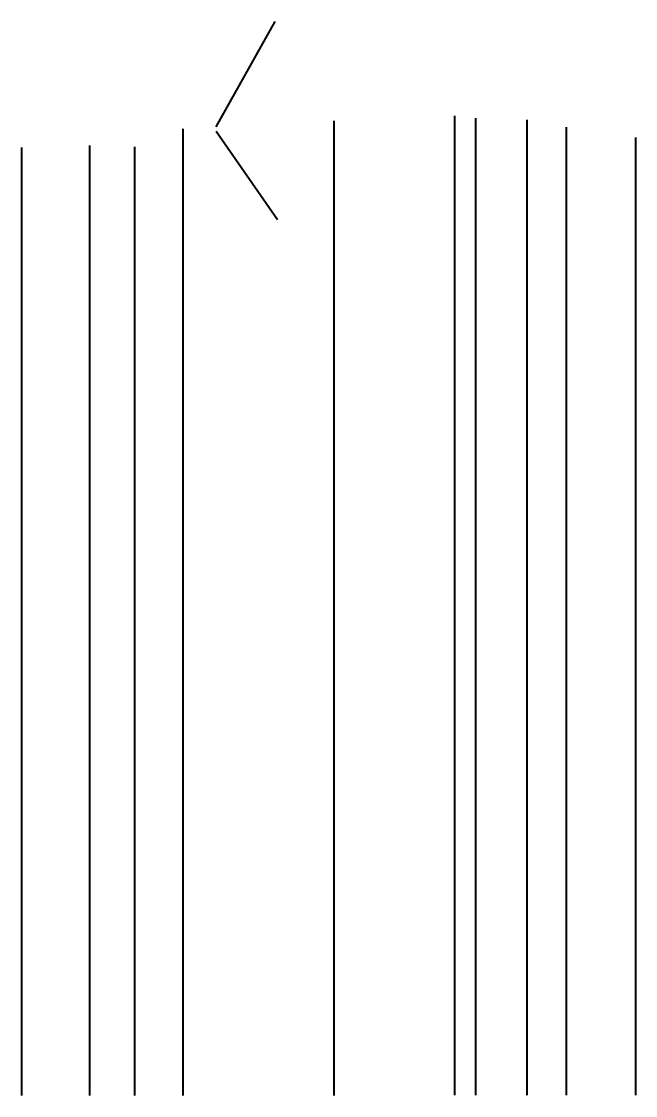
# Model space of a CAD drawing. Extents: x -76 to 974, y -1080 to -735.
# Drawn here: x 132.9 to 200.7, y -864.8 to -746.2 of the extents above; entities that cross this region are included whole.
import ezdxf

# ---------------------------------------------------------------- set-up
doc = ezdxf.new("R2010")
doc.units = 0
doc.header["$LTSCALE"] = 0.36
doc.layers.add('27', color=7, linetype='Continuous', lineweight=40)

msp = doc.modelspace()

# ---------------------------------------------------------------- linework, layer by layer
at = {"layer": '27'}
for p, q in [((154.3909, -757.86), (160.9154, -746.2321)), ((167.3909, -757.18), (167.3909, -864.7592)), ((180.7245, -756.63), (180.7245, -864.7194)), ((183.0579, -756.89), (183.0579, -864.7194)), ((188.7245, -757.1), (188.7245, -864.7194)), ((150.7242, -758.09), (150.7242, -864.7592)), ((154.3909, -758.34), (161.1902, -768.0975)), ((193.0578, -757.9), (193.0578, -864.7194)), ((200.7245, -759.03), (200.7245, -864.7194)), ((132.8909, -760.15), (132.8909, -864.7592)), ((140.3909, -759.92), (140.3909, -864.7592)), ((145.3909, -760.05), (145.3909, -864.7592))]:
    msp.add_line(p, q, dxfattribs=at)

doc.saveas('drawing.dxf')
